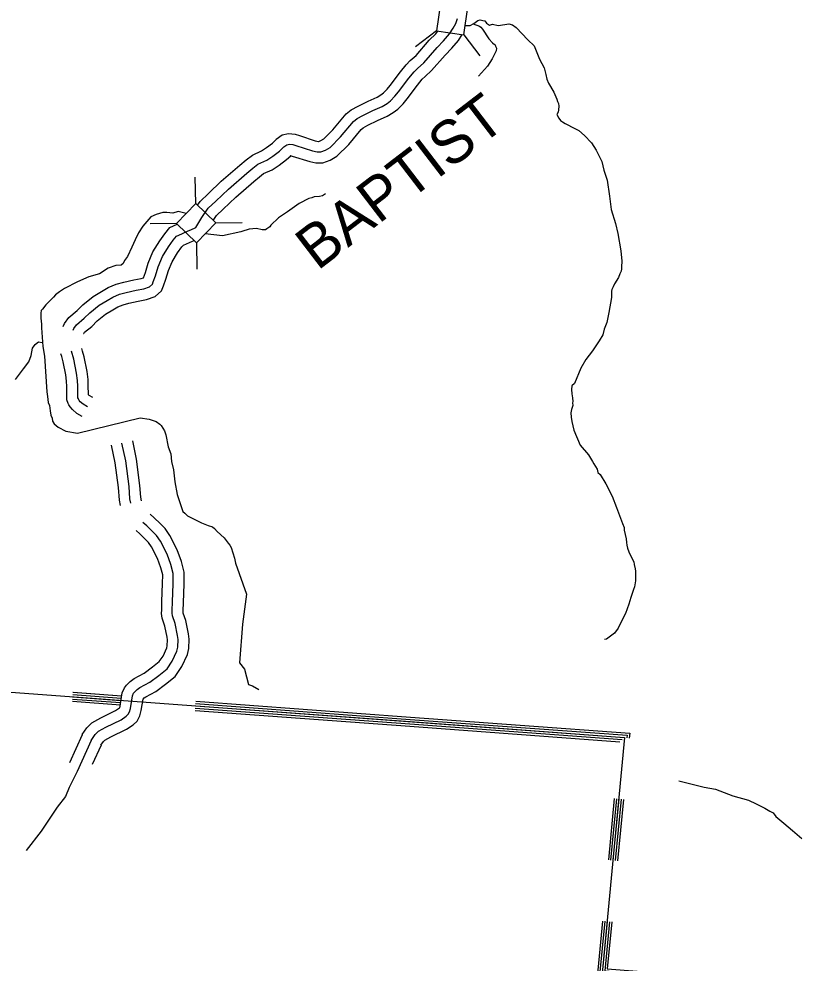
# Model space of a CAD drawing. Extents: x 1551132 to 1791609, y 378168 to 563823.
# Drawn here: x 1579613 to 1586309, y 442743 to 450844 of the extents above; entities that cross this region are included whole.
import ezdxf

# ---------------------------------------------------------------- set-up
doc = ezdxf.new("R2010")
doc.units = 0
for name, color, linetype in [('DESIGN - ROW - Right-of-Way and Easement Labels', 7, 'Continuous'), ('DESIGN - TRANSPORTATION - Text', 7, 'Continuous'), ('SURVEY - DRAINAGE - Natural Features', 7, 'Continuous'), ('SURVEY - DRAINAGE - Storm Sewer', 7, 'Continuous'), ('SURVEY - PROPERTY - Owners', 7, 'Continuous')]:
    doc.layers.add(name, color=color, linetype=linetype)

msp = doc.modelspace()

# ---------------------------------------------------------------- linework, layer by layer
at = {"layer": 'DESIGN - TRANSPORTATION - Text'}
for points in [[(1583443.176, 450787.696), (1583452.36, 450786.454), (1583484.359, 450787.879), (1583516.641, 450805.304), (1583551.024, 450828.697), (1583571.107, 450834.33), (1583593.006, 450829.93), (1583610.923, 450825.605), (1583626.589, 450807.313), (1583652.28, 450790.829), (1583676.388, 450798.396), (1583726.128, 450785.487), (1583784.235, 450794.438), (1583816.301, 450799.863), (1583850.125, 450791.246), (1583881.708, 450768.654), (1583981.805, 450664.776), (1584034.837, 450611.783), (1584080.786, 450496.872), (1584119.477, 450424.128), (1584134.477, 450367.818), (1584143.768, 450327.626), (1584159.151, 450293.325), (1584203.733, 450214.464), (1584228.658, 450153.98), (1584236.299, 450133.829), (1584244.007, 450117.679), (1584247.582, 450093.595), (1584245.057, 450063.627), (1584240.707, 450043.693), (1584230.341, 450021.868), (1584245.79, 449991.567), (1584261.423, 449971.266), (1584277.198, 449958.974), (1584300.964, 449946.541), (1584384.129, 449902.998), (1584417.811, 449886.381), (1584467.018, 449843.463), (1584525.867, 449780.353), (1584566.733, 449717.568), (1584614.998, 449620.633), (1584633.681, 449546.247), (1584660.139, 449459.72), (1584681.696, 449321.241), (1584695.713, 449208.913), (1584731.57, 449088.185), (1584752.036, 449001.758), (1584779.41, 448853.171), (1584785.86, 448765.002), (1584785.019, 448716.984), (1584784.702, 448698.984), (1584782.352, 448679.008), (1584769.986, 448657.224), (1584757.436, 448625.432), (1584724.487, 448569.988), (1584714.078, 448546.163), (1584701.67, 448522.371), (1584697.429, 448508.445), (1584697.121, 448490.436), (1584698.445, 448452.385), (1584674.229, 448324.749), (1584658.738, 448238.971), (1584635.747, 448181.353), (1584622.922, 448133.56), (1584592.039, 448082.084), (1584536.591, 447997.04), (1584479.325, 447922.03), (1584436.035, 447846.769), (1584381.786, 447715.666), (1584357.428, 447694.099), (1584354.903, 447664.123), (1584358.228, 447626.039), (1584363.628, 447591.921), (1584367.061, 447559.837), (1584364.886, 447549.87), (1584366.469, 447525.828), (1584355.878, 447492.002), (1584349.395, 447464.101), (1584352.728, 447426.017), (1584358.086, 447389.899), (1584374.777, 447315.547), (1584428.468, 447186.494), (1584500.949, 447103.125), (1584535.932, 447046.457), (1584547.565, 447026.231), (1584574.731, 446979.705), (1584580.231, 446951.588), (1584599.93, 446935.221), (1584648.471, 446854.294), (1584704.586, 446749.208), (1584742.818, 446650.455), (1584792.417, 446515.468), (1584805.8, 446481.201), (1584807.383, 446457.158), (1584824.066, 446382.815), (1584827.499, 446350.731), (1584831.108, 446328.647), (1584836.649, 446302.529), (1584848.107, 446272.304), (1584871.207, 446221.852), (1584890.548, 446185.485)], [(1583511.683, 450802.629), (1583512.125, 450802.421), (1583565.915, 450781.92), (1583577.823, 450771.812), (1583591.673, 450755.67), (1583646.93, 450671.126), (1583676.638, 450638.833), (1583694.512, 450624.666), (1583700.47, 450620.608), (1583704.37, 450608.566), (1583710.228, 450592.499), (1583708.053, 450570.507), (1583673.496, 450500.772), (1583635.005, 450439.078), (1583558.465, 450353.484)], [(1582245.187, 449342.865), (1582219.621, 449324.915), (1582193.588, 449319.148), (1582145.598, 449315.573), (1582125.556, 449309.756), (1582101.515, 449301.964), (1582019.226, 449260.671), (1581918.703, 449189.528), (1581840.313, 449136.193), (1581775.848, 449074.733), (1581765.715, 449058.816), (1581739.59, 449041.032), (1581729.532, 449033.124), (1581701.549, 449033.374), (1581651.676, 449043.824), (1581589.685, 449040.382), (1581525.554, 449018.94), (1581516.812, 449016.106), (1581359.174, 448981.789), (1581210.353, 448999.489)], [(1581048.223, 449173.627), (1580979.325, 449189.952), (1580933.251, 449176.36), (1580909.285, 449178.577), (1580883.335, 449182.81), (1580849.345, 449181.119), (1580791.254, 449165.626), (1580745.105, 449144.026), (1580710.814, 449106.308), (1580676.49, 449064.59), (1580638.058, 449008.897), (1580611.558, 448947.096), (1580581.067, 448885.327), (1580546.426, 448805.584), (1580520.144, 448769.799), (1580507.952, 448745.89), (1580489.853, 448732.04), (1580445.854, 448728.431), (1580377.705, 448705.031), (1580303.357, 448657.663), (1580213.192, 448630.454), (1580116.903, 448587.294), (1580004.506, 448530.259), (1579960.307, 448502.642), (1579928.099, 448474.908), (1579909.941, 448455.057), (1579843.459, 448391.614), (1579815.152, 448351.838), (1579803.077, 448341.938), (1579800.894, 448319.945), (1579800.527, 448275.919), (1579806.085, 448223.835), (1579805.818, 448191.817), (1579818.476, 448031.596), (1579833.526, 447950.077)], [(1579584.415, 447748.372), (1579653.147, 447841.816), (1579697.612, 447901.459), (1579718.045, 447955.311), (1579730.553, 448017.237), (1579752.803, 448049.063), (1579754.836, 448053.047), (1579780.986, 448072.822), (1579814.118, 448067.339)], [(1579833.526, 447950.077), (1579852.075, 447642.619), (1579859.3, 447603.485), (1579864.875, 447553.4), (1579874.633, 447525.3), (1579880.266, 447481.215), (1579885.941, 447443.139), (1579897.716, 447417.022), (1579901.507, 447392.971), (1579915.299, 447368.829), (1579949.039, 447340.512), (1580014.705, 447305.894), (1580116.886, 447290.344), (1580652.89, 447421.406)], [(1580652.89, 447421.406), (1580732.354, 447409.314), (1580790.136, 447388.78), (1580821.927, 447366.479), (1580833.835, 447356.371), (1580861.435, 447310.095), (1580873.126, 447273.96), (1580894.259, 447171.708), (1580917.733, 447111.456), (1580923.183, 447045.363), (1580938.583, 446975.178), (1580951.707, 446870.992), (1580970.79, 446762.747), (1581007.823, 446650.344), (1581019.531, 446616.218), (1581037.405, 446602.051), (1581061.196, 446579.817), (1581099.02, 446561.467), (1581180.61, 446518.708), (1581238.392, 446498.174), (1581274.266, 446485.848), (1581292.132, 446471.681)], [(1581292.132, 446471.681), (1581313.899, 446445.464), (1581375.405, 446390.879), (1581409.013, 446346.545), (1581422.846, 446328.411), (1581434.671, 446308.294), (1581461.903, 446217.992), (1581472.011, 446173.107)], [(1581472.011, 446173.107), (1581566.876, 445908.217), (1581531.143, 445652.052), (1581507.318, 445318.443), (1581549.009, 445264.825), (1581582.383, 445133.613), (1581619.082, 445122.405), (1581671.206, 445091.337)], [(1584890.548, 446185.485), (1584894.123, 446161.401), (1584901.489, 446125.241), (1584905.131, 446105.166), (1584905.656, 446021.105), (1584894.789, 445971.271), (1584888.381, 445947.37), (1584865.215, 445879.752), (1584848.215, 445822.025), (1584818.841, 445742.506), (1584785.717, 445677.063), (1584756.667, 445615.553), (1584723.968, 445574.119), (1584679.386, 445538.909), (1584655.095, 445521.334), (1584639.078, 445519.625)], [(1585277.712, 444307.069), (1585495.116, 444253.084), (1585590.905, 444236.217), (1585738.31, 444176.858), (1585873.898, 444139.615), (1585891.84, 444133.448), (1585921.697, 444119.173), (1586013.245, 444072.322), (1586056.994, 444045.913), (1586086.852, 444031.637), (1586108.584, 444001.42), (1586178.041, 443942.76), (1586251.473, 443880.059), (1586330.837, 443811.307)]]:
    msp.add_lwpolyline(points, dxfattribs=at)
at = {"layer": 'SURVEY - DRAINAGE - Natural Features'}
for points in [[(1577876.195, 445189.796), (1584811.482, 444678.645), (1584618.444, 442657.784)], [(1577876.195, 445189.796), (1584811.482, 444678.645), (1584618.444, 442657.784)], [(1580077.235, 445067.686), (1580494.492, 445036.935)], [(1580077.452, 445067.669), (1580494.825, 445036.91)], [(1580071.643, 444988.884), (1580484.35, 444958.466)], [(1580072.827, 445007.842), (1580486.575, 444977.35)], [(1580073.043, 445007.826), (1580485.967, 444977.392)], [(1580074.293, 445027.793), (1580488.834, 444997.242)], [(1580074.51, 445027.776), (1580489.634, 444997.184)], [(1580075.76, 445047.743), (1580491.834, 445017.076)], [(1580075.977, 445047.727), (1580491.85, 445017.076)], [(1581130.569, 444990.051), (1582973.534, 444854.215)], [(1581124.76, 444911.266), (1582967.725, 444775.43)], [(1581126.16, 444930.208), (1582969.125, 444794.372)], [(1581127.627, 444950.158), (1582970.592, 444814.323)], [(1581129.094, 444970.109), (1582972.059, 444834.273)], [(1582970.592, 444814.323), (1584811.482, 444678.645), (1584811.282, 444676.587)], [(1582972.059, 444834.273), (1584833.365, 444697.087), (1584831.19, 444674.653)], [(1582973.534, 444854.215), (1584855.256, 444715.53), (1584851.098, 444672.72)], [(1582967.725, 444775.43), (1584768.808, 444642.686)], [(1582969.125, 444794.372), (1584789.599, 444660.203)], [(1584722.25, 444154.673), (1584672.043, 443629.051)], [(1584741.167, 444152.865), (1584690.959, 443627.243)], [(1584761.075, 444150.965), (1584710.867, 443625.343)], [(1584780.982, 444149.065), (1584730.775, 443623.443)], [(1584800.89, 444147.165), (1584750.683, 443621.542)], [(1584621.835, 443103.429), (1584575.853, 442622.008), (1585933.863, 442515.306), (1585933.629, 442512.673)], [(1584640.752, 443101.62), (1584596.602, 442639.442), (1585954.495, 442532.74), (1585952.554, 442510.981)], [(1584660.66, 443099.72), (1584618.444, 442657.784), (1585976.22, 442551.099), (1585972.47, 442509.198)], [(1584680.567, 443097.82), (1584640.285, 442676.126), (1585997.944, 442569.457), (1585992.386, 442507.414)], [(1584700.475, 443095.92), (1584662.126, 442694.477), (1586019.661, 442587.808), (1586012.311, 442505.631)]]:
    msp.add_lwpolyline(points, dxfattribs=at)
at = {"layer": 'SURVEY - DRAINAGE - Storm Sewer'}
for p, q in [((1583196.682, 450741.028), (1583015.286, 450604.34)), ((1583431.918, 450707.96), (1583568.598, 450526.572)), ((1581130.767, 449259.117), (1581126.778, 449486.184)), ((1580965.729, 449088.187), (1580738.604, 449084.182)), ((1581301.696, 449094.079), (1581528.763, 449098.001)), ((1581136.6, 448923.166), (1581140.581, 448696.091))]:
    msp.add_line(p, q, dxfattribs=at)
for points in [[(1583196.682, 450741.028), (1583431.96, 450707.952), (1583465.026, 450943.25), (1583229.748, 450976.317)], [(1580965.729, 449088.187), (1581136.634, 448923.141), (1581301.696, 449094.079), (1581130.767, 449259.117)]]:
    msp.add_lwpolyline(points, close=True, dxfattribs=at)
at = {"layer": 'SURVEY - PROPERTY - Owners'}
for points in [[(1581887.479, 449747.042), (1581911.253, 449763.734), (1581934.086, 449769.443), (1581962.627, 449766.593), (1581989.485, 449756.134), (1582133.006, 449710.817), (1582172.906, 449702.458), (1582203.438, 449702), (1582242.987, 449717.842), (1582285.153, 449741.476), (1582373.834, 449830.737), (1582484.865, 449963.832), (1582515.048, 449987.574), (1582565.238, 450015.141), (1582649.528, 450056.418), (1582729.768, 450091.719), (1582771.95, 450117.361), (1582802.124, 450141.103), (1582840.265, 450179.121), (1582870.706, 450216.539), (1582959.621, 450333.817), (1583004.053, 450389.46), (1583034.286, 450419.211), (1583086.643, 450466.77), (1583201.657, 450597.824), (1583258.097, 450655.359), (1583308.563, 450714.944), (1583338.662, 450762.595), (1583361.27, 450804.529), (1583377.611, 450846.414)], [(1581822.206, 449812.436), (1581872.913, 449847.653), (1581927.395, 449861.27), (1581983.985, 449855.62), (1582019.626, 449841.745), (1582156.014, 449798.677), (1582182.98, 449793.027), (1582186.605, 449792.977), (1582203.788, 449799.852), (1582229.746, 449814.403), (1582306.711, 449891.871), (1582421.308, 450029.25), (1582464.841, 450063.484), (1582523.439, 450095.677), (1582611.304, 450138.703), (1582687.769, 450172.337), (1582720.16, 450192.03), (1582741.859, 450209.105), (1582772.883, 450240.031), (1582799.366, 450272.582), (1582888.031, 450389.526), (1582936.563, 450450.311), (1582971.954, 450485.137), (1583021.853, 450530.464), (1583135.142, 450659.55), (1583191.024, 450716.519), (1583209.59, 450738.444)], [(1581941.661, 449669.865), (1581945.044, 449672.249), (1581958.152, 449667.149), (1582109.09, 449619.489), (1582162.439, 449608.314), (1582220.938, 449607.431), (1582283.736, 449632.59), (1582342.752, 449665.666), (1582443.608, 449767.185), (1582550.93, 449895.83), (1582567.238, 449908.664), (1582608.687, 449931.431), (1582689.26, 449970.882), (1582773.433, 450007.908), (1582825.782, 450039.742), (1582864.773, 450070.418), (1582910.305, 450115.803), (1582944.863, 450158.279), (1583034.036, 450275.899), (1583074.21, 450326.208), (1583099.076, 450350.676), (1583153.991, 450400.56), (1583270.797, 450533.655), (1583327.821, 450591.782), (1583384.769, 450659.025), (1583416.819, 450709.769)], [(1581145.279, 449245.07), (1581168.487, 449278.03), (1581239.502, 449345.74), (1581349.775, 449450.234), (1581509.004, 449588.838), (1581563.653, 449634.331), (1581617.327, 449675.115), (1581696.083, 449711.616), (1581738.516, 449739.967), (1581789.99, 449778.368), (1581823.864, 449811.702)], [(1580079.512, 448173.717), (1580084.612, 448188.542), (1580107.986, 448219.993), (1580174.401, 448275.428), (1580222.759, 448323.029), (1580303.232, 448386.347), (1580369.53, 448427.782), (1580419.746, 448457.349), (1580475.903, 448480.867), (1580533.993, 448496.35), (1580618.091, 448515.609), (1580684.14, 448527.026), (1580734.28, 448545.052), (1580758.421, 448566.386), (1580766.579, 448586.328), (1580785.012, 448640.196), (1580807.629, 448716.048), (1580844.336, 448803.775), (1580897.018, 448889.361), (1580937.451, 448945.029), (1580965.717, 448978.805), (1581011.857, 449000.406), (1581066.023, 449023.931), (1581089.264, 449034.307), (1581130.288, 449053.224), (1581182.912, 449140.959), (1581237.527, 449218.52), (1581301.992, 449279.988), (1581410.773, 449383.074), (1581567.803, 449519.761), (1581620.135, 449563.321), (1581664.384, 449596.947), (1581740.624, 449632.281), (1581790.864, 449665.857), (1581849.188, 449709.366), (1581887.479, 449747.042)], [(1581279.993, 449115.05), (1581309.292, 449156.66), (1581366.949, 449211.645), (1581474.18, 449313.256), (1581628.926, 449447.951), (1581678.85, 449489.511), (1581713.3, 449515.686), (1581786.923, 449549.812), (1581845.288, 449588.813), (1581910.728, 449637.631), (1581945.786, 449667.974)], [(1579993.739, 448203.226), (1580003.414, 448231.36), (1580041.605, 448282.736), (1580113.42, 448342.688), (1580162.719, 448391.206), (1580251, 448460.674), (1580322.473, 448505.342), (1580379.03, 448538.643), (1580446.57, 448566.927), (1580512.185, 448584.411), (1580600.233, 448604.578), (1580660.899, 448615.062), (1580683.298, 448623.121), (1580698.606, 448667.855), (1580722.089, 448746.599), (1580763.388, 448845.31), (1580821.595, 448939.862), (1580865.894, 449000.856), (1580909.06, 449052.44), (1580972.333, 449082.058)], [(1580168.677, 448143.041), (1580169.018, 448144.033), (1580176.993, 448154.766), (1580237.792, 448205.518), (1580285.174, 448252.161), (1580357.531, 448309.087), (1580418.446, 448347.155), (1580462.07, 448372.847), (1580506.394, 448391.406), (1580556.668, 448404.806), (1580636.657, 448423.124), (1580708.297, 448435.507), (1580783.179, 448462.433), (1580837.353, 448510.301), (1580854.894, 448553.185), (1580874.835, 448611.445), (1580896.551, 448684.289), (1580928.484, 448760.599), (1580975.425, 448836.86), (1581011.841, 448886.994), (1581024.615, 448902.261), (1581050.631, 448914.445), (1581104.022, 448937.629), (1581115.713, 448942.846)], [(1580156.435, 447433.289), (1580109.836, 447459.44), (1580072.47, 447491.674), (1580051.729, 447514.574), (1580042.371, 447533.267), (1580037.079, 447543.842), (1580024.305, 447575.601), (1580024.696, 447622.944), (1580023.33, 447691.037), (1580021.888, 447734.389), (1580015.38, 447788.457), (1579991.672, 447902.593), (1579980.097, 447947.327), (1579974.073, 447970.57)], [(1580202.575, 447515.525), (1580164.243, 447537.033), (1580138.452, 447559.284), (1580130.269, 447568.318), (1580126.694, 447575.459), (1580123.127, 447582.593), (1580118.744, 447593.485), (1580118.994, 447623.502), (1580117.586, 447693.554), (1580115.986, 447741.605), (1580108.511, 447803.707), (1580083.528, 447924.01), (1580065.346, 447994.22)], [(1580246.958, 447594.635), (1580216.583, 447611.677), (1580209.659, 447617.652), (1580209.709, 447624.036), (1580208.259, 447695.979), (1580206.509, 447748.547), (1580198.109, 447818.374), (1580171.893, 447944.611), (1580159.177, 447993.712), (1580153.152, 448016.979)], [(1580484.451, 446670.003), (1580475.143, 446714.446), (1580467.76, 446822.19), (1580440.436, 447036.212), (1580408.67, 447185.258)], [(1580573.233, 446688.612), (1580565.208, 446726.904), (1580558.075, 446831.04), (1580529.934, 447051.438), (1580497.385, 447204.167)], [(1580665.514, 446707.954), (1580658.831, 446739.863), (1580651.956, 446840.241), (1580622.965, 447067.263), (1580589.599, 447223.826)], [(1580317.346, 444613.857), (1580339.637, 444643.9), (1580351.645, 444655.717), (1580402.277, 444683.651), (1580537.432, 444748.803), (1580593.031, 444788.079), (1580627.564, 444819.163), (1580651.671, 444865.531), (1580662.663, 444908.723), (1580678.063, 445007.126), (1580689.021, 445017.626), (1580702.245, 445027.785), (1580786.777, 445072.561), (1580871.908, 445136.955), (1580954.181, 445201.423), (1581011.713, 445286.234), (1581059.154, 445389.328), (1581070.204, 445442.929), (1581073.32, 445521.665), (1581068.387, 445566.949), (1581045.104, 445681.919), (1581023.072, 445744.229), (1581022.488, 445749.421), (1581023.172, 445765.263), (1581025.788, 445837.74), (1581031.13, 445995.102), (1581031.98, 446096.538), (1581008.431, 446189.324), (1580971.498, 446289.76), (1580908.941, 446411.03), (1580867.284, 446470.998), (1580825.327, 446513.757), (1580774.936, 446562.95), (1580739.37, 446593.634)], [(1580232.131, 444652.525), (1580266.539, 444704.251), (1580294.746, 444732.019), (1580359.003, 444767.47), (1580489.433, 444830.338), (1580534.082, 444861.88), (1580551.782, 444877.814), (1580562.982, 444899.356), (1580570.19, 444927.682), (1580587.081, 445035.602), (1580597.256, 445057.519), (1580605.081, 445067.786), (1580627.497, 445089.27), (1580651.105, 445107.404), (1580735.945, 445152.338), (1580814.384, 445211.673), (1580884.425, 445266.558), (1580929.315, 445332.726), (1580968.989, 445418.945), (1580976.297, 445454.388), (1580978.831, 445518.406), (1580975.123, 445552.457), (1580954.006, 445656.718), (1580930.574, 445722.97), (1580927.965, 445746.187), (1580928.957, 445769.013), (1580931.557, 445841.04), (1580936.857, 445997.094), (1580937.59, 446085.146), (1580918.241, 446161.373), (1580885.017, 446251.725), (1580827.977, 446362.312), (1580794.402, 446410.646), (1580758.737, 446446.989), (1580711.154, 446493.448), (1580677.789, 446522.224)], [(1580156.608, 444702.768), (1580196.215, 444762.311), (1580240.006, 444805.42), (1580317.371, 444848.097), (1580443.26, 444908.782), (1580477.376, 444932.882), (1580478.075, 444933.516), (1580481.234, 444945.924), (1580499.442, 445062.227), (1580519.133, 445104.662), (1580537.224, 445128.387), (1580568.315, 445158.188), (1580601.906, 445183.989), (1580687.046, 445229.082), (1580759.044, 445283.55), (1580817.318, 445329.218), (1580850.05, 445377.453), (1580882.25, 445447.438), (1580885.958, 445465.413), (1580887.933, 445515.273), (1580885.4, 445538.515), (1580866.367, 445632.468), (1580841.592, 445702.519), (1580837.034, 445743.07), (1580838.326, 445772.621), (1580840.909, 445844.215), (1580846.168, 445999.01), (1580846.793, 446074.187), (1580831.485, 446134.489), (1580801.827, 446215.141), (1580750.087, 446315.444), (1580724.287, 446352.586), (1580694.68, 446382.762), (1580649.789, 446426.588), (1580618.548, 446453.53)], [(1580232.131, 444652.525), (1580111.942, 444385.609), (1580045.727, 444250.464), (1580012.419, 444170.862), (1579940.954, 444081.901), (1579803.541, 443873.829), (1579674.81, 443707.7)], [(1580156.683, 444702.218), (1580046.202, 444460.536)], [(1580318.104, 444613.807), (1580242.989, 444446.986)]]:
    msp.add_lwpolyline(points, dxfattribs=at)

# ---------------------------------------------------------------- texts
at = {"layer": 'DESIGN - ROW - Right-of-Way and Easement Labels'}
msp.add_text('BAPTIST', height=369.9983, rotation=37.4588667, dxfattribs=at).set_placement((1582174.78, 448677.598))

doc.saveas('drawing.dxf')
